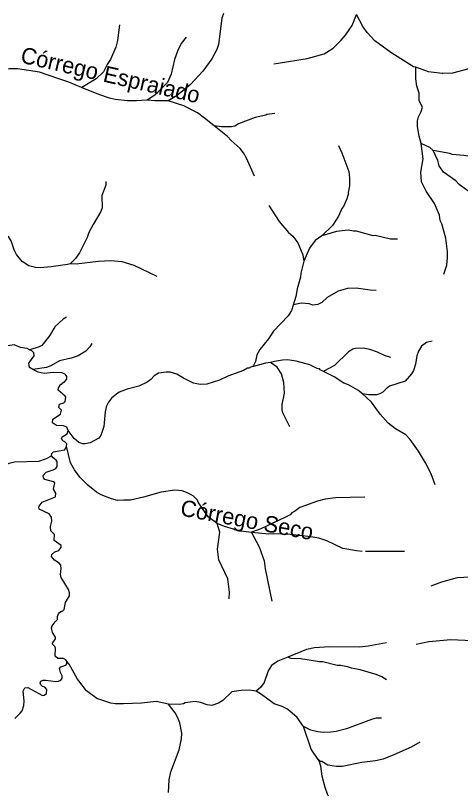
# Model space of a CAD drawing. Extents: x 393 to 446.6, y 8175.5 to 8231.
# Drawn here: x 421.76 to 426.13, y 8189.58 to 8197.16 of the extents above; entities that cross this region are included whole.
import ezdxf
from ezdxf.enums import TextEntityAlignment as Align

# ---------------------------------------------------------------- set-up
doc = ezdxf.new("R2010")
doc.units = 0
doc.header["$LTSCALE"] = 0.064
doc.linetypes.add('LONG_DASHED', pattern=[7.5, 6, -1.5])
doc.layers.add('61', color=7, linetype='Continuous')
doc.layers.add('7', color=7, linetype='Continuous', lineweight=25)
doc.layers.add('9', color=7, linetype='LONG_DASHED', lineweight=25)

msp = doc.modelspace()

# ---------------------------------------------------------------- linework, layer by layer
at = {"layer": '7'}
for points in [[(424.9343, 8195.8862), (424.9676, 8195.8158), (425.0354, 8195.6334), (425.0435, 8195.5688), (425.0419, 8195.4913), (425.029, 8195.4267), (425.0322, 8195.4202), (425.0153, 8195.3626), (424.985, 8195.2893), (424.9693, 8195.2684), (424.9353, 8195.1941), (424.8772, 8195.1037), (424.7716, 8195.0024)], [(422.65, 8195.5344), (422.6488, 8195.4995), (422.6116, 8195.3976), (422.6133, 8195.2749), (422.6019, 8195.2394), (422.5244, 8195.1134), (422.4824, 8195.0327), (422.4663, 8194.9842), (422.392, 8194.8357), (422.3533, 8194.7791), (422.3003, 8194.7259)], [(424.2507, 8195.2987), (424.3508, 8195.1425), (424.4428, 8195.0326), (424.4848, 8194.9987), (424.5365, 8194.9309), (424.5833, 8194.8131), (424.5938, 8194.7525)], [(422.3003, 8194.7259), (422.2717, 8194.7212), (422.1127, 8194.6951), (422.0061, 8194.6855), (421.9577, 8194.6887), (421.8931, 8194.7064), (421.8269, 8194.75), (421.7719, 8194.8163), (421.7477, 8194.8647), (421.7203, 8194.9519), (421.696, 8194.9891), (421.5701, 8195.0795), (421.512, 8195.1425), (421.4852, 8195.1616), (421.4814, 8195.1643)], [(425.5154, 8194.9689), (425.4456, 8194.9697), (425.2954, 8195.0036), (425.2745, 8195.002), (425.113, 8195.0472), (425.0807, 8195.0456), (425.029, 8195.0568), (424.916, 8195.0439), (424.7716, 8195.0024)], [(424.7716, 8195.0024), (424.706, 8194.9551), (424.6495, 8194.8809), (424.5938, 8194.7525)], [(423.1541, 8194.6018), (422.9266, 8194.7113), (422.8103, 8194.7468), (422.694, 8194.7549), (422.5778, 8194.75), (422.3581, 8194.7242), (422.3003, 8194.7259)], [(424.5938, 8194.7525), (424.5639, 8194.6354), (424.5607, 8194.5967), (424.53, 8194.4804), (424.5171, 8194.4045), (424.4899, 8194.322)], [(425.305, 8194.4648), (425.2454, 8194.4675), (425.1098, 8194.4885), (425.0226, 8194.4852), (424.9321, 8194.4594), (424.8223, 8194.3964), (424.7707, 8194.348), (424.7335, 8194.327), (424.6835, 8194.3205), (424.6463, 8194.3334), (424.5672, 8194.3399), (424.4941, 8194.323), (424.4899, 8194.322)], [(421.9011, 8193.8815), (421.8754, 8193.8946), (421.8123, 8193.9039), (421.7478, 8193.9297), (421.6864, 8193.92), (421.6573, 8193.9298), (421.6185, 8193.9717), (421.6088, 8194.0153), (421.5443, 8194.0589), (421.5313, 8194.1041), (421.5378, 8194.13), (421.5895, 8194.1833), (421.5911, 8194.2172), (421.5435, 8194.2742), (421.5365, 8194.294), (421.5389, 8194.3261)], [(424.4899, 8194.322), (424.4719, 8194.2673), (424.4412, 8194.2156), (424.2959, 8194.0638), (424.249, 8193.9895), (424.1635, 8193.8845), (424.1328, 8193.8313), (424.1198, 8193.7667), (424.0997, 8193.7287), (424.0949, 8193.7196), (424.0937, 8193.7174)], [(422.2637, 8194.2039), (422.2299, 8194.1842), (422.1498, 8194.1074), (422.0965, 8194.0186), (422.0223, 8193.9249), (421.9932, 8193.9103), (421.9039, 8193.8824), (421.9011, 8193.8815)], [(425.8561, 8193.9683), (425.8009, 8193.9524), (425.7492, 8193.9168), (425.7218, 8193.87), (425.7056, 8193.8216), (425.6927, 8193.7408), (425.6717, 8193.6778), (425.6523, 8193.6472), (425.5893, 8193.5745), (425.4359, 8193.5244), (425.402, 8193.5002), (425.3713, 8193.4663), (425.3487, 8193.4517), (425.31, 8193.4388), (425.2325, 8193.4388), (425.1699, 8193.4488)], [(421.9328, 8193.689), (421.8995, 8193.7101), (421.893, 8193.7521), (421.9464, 8193.8216), (421.9412, 8193.8509), (421.9225, 8193.8707), (421.9011, 8193.8815)], [(422.5125, 8193.9425), (422.4916, 8193.9099), (422.4518, 8193.87), (422.3775, 8193.8215), (422.3097, 8193.7989), (422.1934, 8193.7747), (422.1078, 8193.7263), (422.0675, 8193.7101), (421.9328, 8193.689)], [(425.4499, 8193.8066), (425.3871, 8193.8264), (425.3165, 8193.8603), (425.2422, 8193.8861), (425.1776, 8193.8975), (425.1033, 8193.8958), (425.0774, 8193.8894), (425.0322, 8193.8635), (424.895, 8193.7295), (424.7902, 8193.6716), (424.7874, 8193.6701)], [(424.0937, 8193.7174), (424.0635, 8193.7091), (424.0617, 8193.7036), (424.0408, 8193.7004), (424.002, 8193.6794), (423.847, 8193.6229), (423.7662, 8193.5842), (423.6403, 8193.5454), (423.5757, 8193.5422), (423.5111, 8193.5551), (423.411, 8193.6035), (423.3464, 8193.6423), (423.2818, 8193.6617), (423.2431, 8193.6633), (423.1655, 8193.652), (423.1235, 8193.6261), (423.0928, 8193.5906), (423.0557, 8193.5632), (422.975, 8193.526), (422.8587, 8193.497), (422.7812, 8193.4679), (422.7547, 8193.4469), (422.7037, 8193.4065), (422.6762, 8193.3694), (422.652, 8193.321), (422.6423, 8193.2725), (422.6294, 8193.1304), (422.6019, 8193.04), (422.5794, 8193.0158), (422.497, 8192.9705), (422.4453, 8192.9576), (422.4227, 8192.9576), (422.384, 8192.9738), (422.3387, 8193.0109), (422.2803, 8193.0911)], [(424.2666, 8193.756), (424.2177, 8193.7513), (424.1011, 8193.7194), (424.0937, 8193.7174)], [(424.7874, 8193.6701), (424.7541, 8193.6867), (424.7496, 8193.6956), (424.727, 8193.6988), (424.6544, 8193.7359), (424.5187, 8193.7715), (424.4348, 8193.7828), (424.3863, 8193.7812), (424.3056, 8193.7682), (424.2666, 8193.756)], [(424.4576, 8193.1263), (424.3879, 8193.2629), (424.3815, 8193.2887), (424.3815, 8193.3468), (424.4058, 8193.4578), (424.3976, 8193.56), (424.3766, 8193.6472), (424.333, 8193.7118), (424.2666, 8193.756)], [(422.2803, 8193.0911), (422.2652, 8193.1225), (422.2354, 8193.1369), (422.166, 8193.1401), (422.1256, 8193.1643), (422.1304, 8193.2014), (422.2047, 8193.2515), (422.2144, 8193.2903), (422.1886, 8193.3161), (422.195, 8193.3484), (422.237, 8193.3629), (422.2515, 8193.3759), (422.258, 8193.4162), (422.2516, 8193.4276), (422.1821, 8193.4857), (422.1853, 8193.5083), (422.2063, 8193.5438), (422.216, 8193.5454), (422.2193, 8193.5535), (422.2483, 8193.5713), (422.2661, 8193.5955), (422.2661, 8193.6213), (422.2548, 8193.6391), (422.2193, 8193.6552), (422.1321, 8193.6601), (422.0449, 8193.6488), (421.9835, 8193.6617), (421.9328, 8193.689)], [(425.1699, 8193.4488), (425.1253, 8193.4873), (425.0322, 8193.5373), (424.987, 8193.5535), (424.8917, 8193.6181), (424.7874, 8193.6701)], [(425.8851, 8192.5565), (425.8461, 8192.6654), (425.7896, 8192.772), (425.7201, 8192.8882), (425.6394, 8193.0029), (425.5958, 8193.0481), (425.4941, 8193.1062), (425.4214, 8193.1627), (425.3439, 8193.2515), (425.2599, 8193.3694), (425.2115, 8193.413), (425.1699, 8193.4488)], [(422.2647, 8192.9372), (422.2659, 8192.9581), (422.2467, 8192.9802), (422.2273, 8192.9899), (422.2144, 8193.0125), (422.2192, 8193.0287), (422.271, 8193.0585), (422.2803, 8193.0911)], [(422.1165, 8192.8429), (422.1154, 8192.8444), (422.1201, 8192.8653), (422.1352, 8192.8816), (422.2461, 8192.9011), (422.2647, 8192.9372)], [(420.5921, 8191.7925), (420.6578, 8191.8483), (420.8015, 8191.9904), (420.9662, 8192.168), (421.1341, 8192.3666), (421.2892, 8192.5119), (421.3537, 8192.5652), (421.4732, 8192.6492), (421.6089, 8192.7299), (421.6993, 8192.7703), (421.751, 8192.7816), (421.99, 8192.7881), (422.0675, 8192.8155), (422.1164, 8192.8429), (422.1165, 8192.8429)], [(422.2667, 8190.8216), (422.2574, 8190.8402), (422.2354, 8190.8519), (422.1789, 8190.8519), (422.153, 8190.8746), (422.1563, 8190.9537), (422.1484, 8190.9702), (422.1256, 8190.9941), (422.1256, 8191.0037), (422.1546, 8191.0441), (422.1546, 8191.0618), (422.1272, 8191.1087), (422.1175, 8191.1523), (422.124, 8191.1733), (422.1514, 8191.2121), (422.1757, 8191.2347), (422.1757, 8191.2637), (422.1837, 8191.2912), (422.1934, 8191.3041), (422.2079, 8191.3138), (422.2273, 8191.3186), (422.2402, 8191.3315), (422.2548, 8191.4026), (422.2935, 8191.4672), (422.2935, 8191.4963), (422.2822, 8191.5286), (422.2112, 8191.6481), (422.2047, 8191.6771), (422.2112, 8191.7353), (422.2063, 8191.7676), (422.1902, 8191.7869), (422.145, 8191.8176), (422.1159, 8191.8531), (422.1207, 8191.8741), (422.1498, 8191.8983), (422.187, 8191.9129), (422.2112, 8191.9452), (422.2096, 8191.9613), (422.1434, 8192.0114), (422.145, 8192.0695), (422.1095, 8192.1067), (422.1062, 8192.1486), (422.1191, 8192.2003), (422.1159, 8192.239), (422.0933, 8192.2714), (421.9964, 8192.3182), (421.9916, 8192.3359), (421.9932, 8192.3489), (422.0255, 8192.386), (422.1546, 8192.4376), (422.1595, 8192.4748), (422.1369, 8192.5152), (422.1498, 8192.5765), (422.1353, 8192.5878), (422.0497, 8192.6088), (422.0384, 8192.6266), (422.0335, 8192.6492), (422.0642, 8192.6799), (422.1321, 8192.7041), (422.1579, 8192.7187), (422.1708, 8192.7364), (422.1724, 8192.7816), (422.1627, 8192.7994), (422.132, 8192.822), (422.1165, 8192.8429)], [(425.4072, 8191.0066), (425.226, 8190.9714), (425.1453, 8190.9618), (424.8482, 8190.9666), (424.6996, 8190.9569), (424.6221, 8190.9391), (424.4372, 8190.864)], [(424.4372, 8190.864), (424.3379, 8190.8245), (424.2765, 8190.7825), (424.2426, 8190.7309), (424.2038, 8190.6178), (424.1699, 8190.5661), (424.1252, 8190.53)], [(425.4057, 8190.6436), (425.3614, 8190.6704), (425.3035, 8190.6937), (425.1485, 8190.7421), (425.0613, 8190.7567), (425.0226, 8190.7712), (424.958, 8190.7841), (424.9224, 8190.7841), (424.7803, 8190.8196), (424.748, 8190.8196), (424.564, 8190.8487), (424.4703, 8190.8535), (424.4372, 8190.864)], [(421.7574, 8190.2642), (421.8091, 8190.3142), (421.8269, 8190.3384), (421.8446, 8190.3917), (421.8462, 8190.437), (421.8365, 8190.5322), (421.8543, 8190.5629), (421.885, 8190.5677), (422.0287, 8190.4902), (422.0449, 8190.4935), (422.0658, 8190.5096), (422.0691, 8190.5468), (422.0497, 8190.571), (422.0287, 8190.5774), (422.0109, 8190.592), (422.0061, 8190.6146), (422.0126, 8190.6291), (422.0352, 8190.6388), (422.061, 8190.6388), (422.1579, 8190.6275), (422.1838, 8190.6291), (422.2079, 8190.6404), (422.2193, 8190.6582), (422.2209, 8190.6824), (422.2031, 8190.7147), (422.195, 8190.7535), (422.2063, 8190.7696), (422.258, 8190.7873), (422.2667, 8190.7995), (422.2667, 8190.8216)], [(423.2666, 8190.4036), (423.1429, 8190.4288), (423.0008, 8190.4127), (422.8232, 8190.4062), (422.7408, 8190.4062), (422.6989, 8190.4127), (422.5616, 8190.4579), (422.4582, 8190.5354), (422.3851, 8190.6334), (422.3726, 8190.6501), (422.2891, 8190.7969), (422.2667, 8190.8216)], [(424.1252, 8190.53), (424.1021, 8190.5342), (424.0601, 8190.5419), (423.9794, 8190.5387), (423.8889, 8190.5258), (423.7985, 8190.4402), (423.7549, 8190.4127), (423.692, 8190.3917), (423.6435, 8190.3965), (423.5789, 8190.4192), (423.5273, 8190.4288), (423.4304, 8190.4159), (423.411, 8190.4062), (423.369, 8190.3998), (423.2666, 8190.4036)], [(424.5906, 8190.1829), (424.5284, 8190.2722), (424.4347, 8190.3562), (424.3831, 8190.3804), (424.3024, 8190.4062), (424.1796, 8190.4999), (424.1252, 8190.53)], [(423.2665, 8189.5373), (423.2705, 8189.6619), (423.2882, 8189.7394), (423.3706, 8189.9558), (423.3932, 8190.0623), (423.3964, 8190.1205), (423.377, 8190.2206), (423.3577, 8190.269), (423.3318, 8190.3175), (423.2666, 8190.4036)], [(425.3559, 8190.267), (425.3051, 8190.2658), (425.2583, 8190.2528), (425.0129, 8190.1608), (424.9128, 8190.135), (424.8611, 8190.1285), (424.7836, 8190.1253), (424.7319, 8190.1317), (424.6624, 8190.1495), (424.5906, 8190.1829)], [(424.7358, 8189.8611), (424.6656, 8189.9622), (424.5906, 8190.1829)], [(425.7326, 8190.031), (425.6491, 8189.9832), (425.4779, 8189.9057), (425.3746, 8189.8653), (425.2971, 8189.8459), (425.1647, 8189.8314), (424.9709, 8189.7926), (424.916, 8189.7926), (424.8304, 8189.8055), (424.7707, 8189.8411), (424.7577, 8189.8395), (424.7379, 8189.859), (424.7358, 8189.8611)], [(424.867, 8189.3991), (424.8578, 8189.46), (424.8271, 8189.5198), (424.8045, 8189.5844), (424.7739, 8189.6974), (424.7609, 8189.7943), (424.7464, 8189.8458), (424.7358, 8189.8611)]]:
    msp.add_lwpolyline(points, dxfattribs=at)
at = {"layer": '9'}
for points in [[(422.4117, 8196.4572), (422.2871, 8196.5086), (422.1793, 8196.5455), (421.9997, 8196.607), (421.7833, 8196.641), (421.7025, 8196.6393), (421.5314, 8196.6216), (421.4684, 8196.6249), (421.3764, 8196.6361), (421.2116, 8196.6813), (421.0889, 8196.6716), (421.0437, 8196.6781), (421.005, 8196.7007), (420.9419, 8196.7556), (420.9096, 8196.8025), (420.8725, 8196.9026), (420.866, 8196.9607), (420.866, 8197.1061), (420.8558, 8197.1636)], [(423.8046, 8197.185), (423.7906, 8197.1372), (423.7548, 8196.8806), (423.7384, 8196.8317), (423.6919, 8196.7379), (423.6015, 8196.6168), (423.4804, 8196.4876), (423.3514, 8196.3797), (423.2606, 8196.3256)], [(424.3011, 8196.6884), (424.3416, 8196.6952), (424.6269, 8196.7427), (424.7933, 8196.7863), (424.8837, 8196.8444), (424.9596, 8196.9203), (425.0048, 8196.972), (425.0694, 8197.0673), (425.1108, 8197.174)], [(425.6943, 8196.6555), (425.6701, 8196.6587), (425.4505, 8196.8008), (425.2922, 8196.9155), (425.2163, 8196.9963), (425.1743, 8197.0544), (425.1108, 8197.174)], [(422.7843, 8197.0716), (422.7646, 8196.9177), (422.7471, 8196.8536), (422.6957, 8196.7322), (422.6624, 8196.6826), (422.6262, 8196.6103), (422.5535, 8196.5425), (422.413, 8196.458), (422.4117, 8196.4572)], [(423.4393, 8196.9511), (423.39, 8196.8897), (423.3545, 8196.8154), (423.3254, 8196.733), (423.2898, 8196.5866), (423.2559, 8196.5061), (423.1316, 8196.3807), (423.0557, 8196.3338)], [(426.5414, 8196.6877), (426.5029, 8196.7016), (426.3822, 8196.6975), (426.3128, 8196.6814), (426.2143, 8196.6394), (426.056, 8196.5974), (425.9602, 8196.5959), (425.9543, 8196.5958), (425.8203, 8196.6103), (425.6943, 8196.6555)], [(425.7459, 8195.9079), (425.7266, 8195.9789), (425.712, 8196.0758), (425.712, 8196.1307), (425.7202, 8196.1679), (425.7476, 8196.2228), (425.7605, 8196.2631), (425.7282, 8196.3277), (425.7266, 8196.4002), (425.7266, 8196.402), (425.7056, 8196.4714), (425.6943, 8196.5409), (425.6943, 8196.6555)], [(423.0557, 8196.3338), (422.9495, 8196.3257), (422.862, 8196.3261), (422.7425, 8196.3406), (422.6859, 8196.3536), (422.581, 8196.3874), (422.4117, 8196.4572)], [(423.2606, 8196.3256), (423.1298, 8196.3267), (423.0557, 8196.3338)], [(423.7137, 8196.0818), (423.6201, 8196.1571), (423.5498, 8196.2082), (423.4142, 8196.2776), (423.2606, 8196.3256)], [(424.3101, 8196.2003), (424.2297, 8196.1905), (424.22, 8196.184), (424.115, 8196.1614), (423.9519, 8196.1), (423.9164, 8196.079), (423.8841, 8196.0726), (423.7856, 8196.0709), (423.7137, 8196.0818)], [(424.1109, 8195.5865), (424.0319, 8195.7625), (424.002, 8195.8174), (423.9681, 8195.8578), (423.8809, 8195.9353), (423.8438, 8195.9773), (423.7137, 8196.0818)], [(425.9708, 8194.6261), (425.9979, 8194.7145), (426.0044, 8194.784), (426.006, 8194.8486), (425.9898, 8194.9794), (425.9495, 8195.1182), (425.9349, 8195.1505), (425.9268, 8195.2054), (425.8767, 8195.3169), (425.796, 8195.4396), (425.7492, 8195.5316), (425.7443, 8195.6269), (425.7653, 8195.7561), (425.7459, 8195.9079)], [(425.865, 8195.8401), (425.8335, 8195.8693), (425.7459, 8195.9079)], [(426.3846, 8195.3988), (426.2627, 8195.4218), (426.2062, 8195.4428), (426.1206, 8195.5042), (426.0867, 8195.5413), (425.9672, 8195.6253), (425.9236, 8195.6882), (425.9091, 8195.7415), (425.865, 8195.8401)], [(426.4033, 8195.7385), (426.3566, 8195.7583), (426.1674, 8195.7884), (426.0528, 8195.798), (426.027, 8195.8077), (425.865, 8195.8401)], [(423.7448, 8192.1788), (423.6561, 8192.2418), (423.5579, 8192.386), (423.5499, 8192.4054), (423.5063, 8192.4474), (423.4433, 8192.4829), (423.3981, 8192.4974), (423.3286, 8192.5039), (423.1946, 8192.4861), (423.0202, 8192.4344), (422.891, 8192.4054), (422.8254, 8192.4046), (422.7651, 8192.4038), (422.7069, 8192.4183), (422.6036, 8192.457), (422.5568, 8192.4861), (422.4744, 8192.5523), (422.3953, 8192.6331), (422.3403, 8192.7041), (422.3016, 8192.772), (422.2647, 8192.9372)], [(425.193, 8192.4373), (424.9063, 8192.428), (424.8029, 8192.4151), (424.7303, 8192.3973), (424.5559, 8192.3343), (424.5042, 8192.2939), (424.4767, 8192.281), (424.459, 8192.2633), (424.4129, 8192.2394), (424.1707, 8192.1245), (424.0807, 8192.0916), (424.0817, 8192.0897)], [(424.0817, 8192.0897), (424.0029, 8192.0985), (423.9605, 8192.1032), (423.931, 8192.1147), (423.9132, 8192.1147), (423.9035, 8192.1228), (423.8147, 8192.147), (423.7448, 8192.1788)], [(423.8626, 8191.4386), (423.8649, 8191.5039), (423.847, 8191.6351), (423.7582, 8191.8208), (423.7468, 8191.9258), (423.7678, 8192.0937), (423.7448, 8192.1788)], [(424.0817, 8192.0897), (424.1544, 8191.9477), (424.2054, 8191.8095), (424.2135, 8191.732), (424.2794, 8191.4144)], [(425.5849, 8191.9039), (425.1663, 8191.9016), (425.113, 8191.908), (424.9773, 8191.9322), (424.8191, 8192.0081), (424.7416, 8192.0323), (424.6641, 8192.0469), (424.4638, 8192.0695), (424.2927, 8192.0759), (424.2491, 8192.0711), (424.0817, 8192.0897)], [(425.8437, 8191.5644), (425.9495, 8191.606), (426.1045, 8191.648), (426.2272, 8191.6545), (426.3467, 8191.6513), (426.4339, 8191.6303), (426.5421, 8191.5867), (426.6971, 8191.4946), (426.7875, 8191.4252), (426.836, 8191.3751), (426.8957, 8191.3412), (426.9813, 8191.2767), (427.0426, 8191.2114)], [(425.6977, 8190.9926), (425.8219, 8191.0183), (426.0383, 8191.0377), (426.2482, 8191.028), (426.3112, 8191.0037), (426.4048, 8191.0037), (426.5211, 8191.0328), (426.6131, 8191.0732), (426.6987, 8191.1006), (426.8667, 8191.1846), (426.9183, 8191.2007), (427.0023, 8191.2136), (427.0426, 8191.2114)]]:
    msp.add_lwpolyline(points, dxfattribs=at)

# ---------------------------------------------------------------- texts
at = {"layer": '61'}
for s, rotation, p in [('Córrego Espraiado', 347.037, (422.6773, 8196.5024)), ('Córrego Seco', 349.357, (424.0217, 8192.1352))]:
    msp.add_text(s, height=0.16, rotation=rotation, dxfattribs=at).set_placement(p, align=Align.CENTER)

doc.saveas('drawing.dxf')
